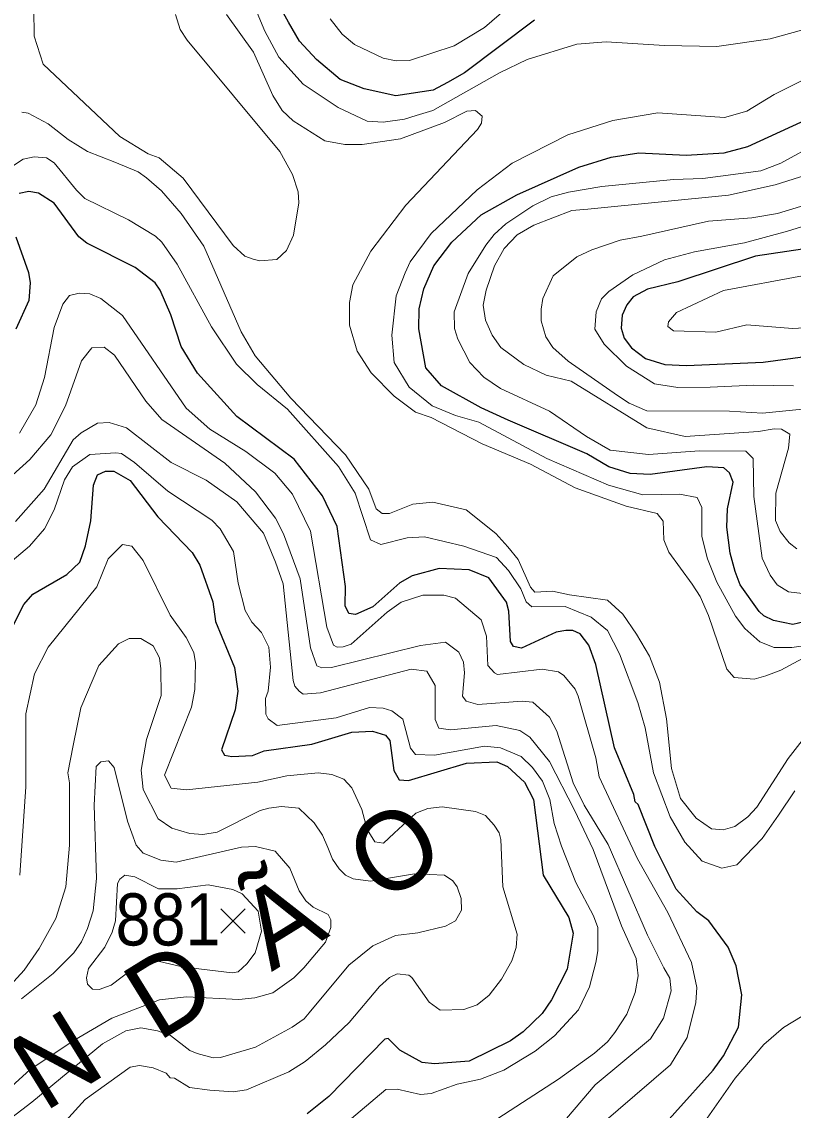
# Model space of a CAD drawing. Extents: x 294.2 to 320.3, y 7482.7 to 7510.7.
# Drawn here: x 309.219 to 310.402, y 7487.757 to 7489.428 of the extents above; entities that cross this region are included whole.
import ezdxf
from ezdxf.enums import TextEntityAlignment as Align

# ---------------------------------------------------------------- set-up
doc = ezdxf.new("R2010")
doc.units = 0
doc.header["$LTSCALE"] = 0.032
for name, color, linetype, lineweight in [('1', 7, 'Continuous', 25), ('2', 7, 'Continuous', 13), ('21', 7, 'Continuous', 25)]:
    doc.layers.add(name, color=color, linetype=linetype, lineweight=lineweight)
doc.layers.add('61', color=7, linetype='Continuous')

msp = doc.modelspace()

# ---------------------------------------------------------------- linework, layer by layer
at = {"layer": '1'}
for points in [[(310.0055, 7489.4301), (309.898, 7489.3492), (309.8721, 7489.3342), (309.8501, 7489.3224), (309.7928, 7489.3138), (309.7443, 7489.3248), (309.7074, 7489.3389), (309.6712, 7489.3696), (309.6453, 7489.3979), (309.6282, 7489.427), (309.6154, 7489.45)], [(310.4276, 7488.5089), (310.4016, 7488.5026), (310.372, 7488.5089), (310.3573, 7488.5159), (310.3503, 7488.5229), (310.321, 7488.5638), (310.3133, 7488.5842), (310.3056, 7488.6123), (310.3005, 7488.6519), (310.3018, 7488.68), (310.3101, 7488.7212), (310.3046, 7488.7353), (310.296, 7488.7432), (310.27, 7488.7447), (310.1831, 7488.7329), (310.1524, 7488.7345), (310.1194, 7488.7447), (310.086, 7488.7644), (309.9653, 7488.8163), (309.9236, 7488.8352), (309.8631, 7488.869), (309.8387, 7488.8965), (309.8281, 7488.9563), (309.8289, 7488.987), (309.836, 7489.0177), (309.8509, 7489.0531), (309.8785, 7489.0892), (309.9235, 7489.1316), (309.9785, 7489.1622), (310.0734, 7489.2047), (310.1229, 7489.2196), (310.1654, 7489.2267), (310.2382, 7489.2227), (310.2963, 7489.2267), (310.3329, 7489.2361), (310.4519, 7489.2911)], [(310.1618, 7487.6878), (310.2794, 7487.819), (310.2954, 7487.841), (310.3184, 7487.885), (310.3235, 7487.9347), (310.3146, 7487.9789), (310.3025, 7488.0076), (310.2731, 7488.0479), (310.2546, 7488.0619), (310.2226, 7488.0964), (310.19, 7488.1622), (310.1645, 7488.2266), (310.1601, 7488.2305), (310.1581, 7488.242), (310.1281, 7488.3135), (310.0995, 7488.4415), (310.0889, 7488.4711), (310.0756, 7488.4883), (310.0645, 7488.4937), (310.0534, 7488.4937), (310.039, 7488.491), (309.9857, 7488.4663), (309.9735, 7488.469), (309.9685, 7488.4765), (309.9663, 7488.5233), (309.9624, 7488.5372), (309.9353, 7488.5743), (309.9054, 7488.5867), (309.8593, 7488.5888), (309.8177, 7488.5775), (309.7988, 7488.5667), (309.7575, 7488.5299), (309.7308, 7488.518), (309.7208, 7488.5196), (309.7153, 7488.5315), (309.7158, 7488.5611), (309.703, 7488.653), (309.6805, 7488.7004), (309.6369, 7488.7565), (309.5492, 7488.8221), (309.4886, 7488.8882), (309.4636, 7488.9291), (309.4476, 7488.978), (309.4316, 7489.0157), (309.4238, 7489.027), (309.3933, 7489.0507), (309.3189, 7489.0877), (309.3067, 7489.0974), (309.269, 7489.1495), (309.2446, 7489.1646), (309.2302, 7489.1672), (309.2152, 7489.164)], [(309.21, 7489.0978), (309.2295, 7489.0429), (309.2322, 7489.0268), (309.23, 7488.9999), (309.21, 7488.9557)], [(310.4405, 7489.0824), (310.3446, 7489.0677), (310.2252, 7489.0286), (310.1788, 7489.0172), (310.1571, 7489.0055), (310.147, 7488.9931), (310.14, 7488.9776), (310.1384, 7488.9575), (310.1431, 7488.9419), (310.1543, 7488.9272), (310.176, 7488.9109), (310.2055, 7488.9016), (310.2389, 7488.9001), (310.3562, 7488.9054), (310.4853, 7488.9225)], [(309.2025, 7488.4938), (309.2225, 7488.5336), (309.2363, 7488.5492), (309.2882, 7488.5793), (309.3081, 7488.5982), (309.317, 7488.6234), (309.325, 7488.6617), (309.3289, 7488.7165), (309.3355, 7488.7326), (309.3477, 7488.738), (309.3605, 7488.738), (309.3854, 7488.7235), (309.4279, 7488.6681), (309.4806, 7488.6133), (309.4922, 7488.594), (309.5122, 7488.5375), (309.5164, 7488.5073), (309.5455, 7488.4369), (309.5505, 7488.4004), (309.5466, 7488.3719), (309.5253, 7488.3103), (309.5303, 7488.3022), (309.5414, 7488.3001), (309.573, 7488.3017), (309.591, 7488.3087), (309.6642, 7488.3189), (309.7255, 7488.3377), (309.7571, 7488.3393), (309.7768, 7488.3329), (309.7835, 7488.3248), (309.7896, 7488.2785), (309.7979, 7488.2646), (309.8123, 7488.2635), (309.9013, 7488.2898), (309.9476, 7488.292), (309.9643, 7488.285), (309.9904, 7488.2608), (310.0042, 7488.2344), (310.0188, 7488.1183), (310.058, 7488.0533), (310.0646, 7488.0291), (310.0555, 7487.9737), (310.0316, 7487.9269), (310.0175, 7487.9059), (309.9881, 7487.8779), (309.9687, 7487.8639), (309.9051, 7487.8328), (309.8524, 7487.8284), (309.8333, 7487.8306), (309.7989, 7487.8494), (309.7812, 7487.8677), (309.7762, 7487.8666), (309.6902, 7487.7785), (309.6567, 7487.7517)]]:
    msp.add_lwpolyline(points, dxfattribs=at)
at = {"layer": '2'}
for points in [[(309.9775, 7489.4608), (309.9289, 7489.4187), (309.8823, 7489.3906), (309.814, 7489.3682), (309.7936, 7489.3676), (309.7732, 7489.372), (309.7297, 7489.3925), (309.7106, 7489.4085), (309.6921, 7489.4321)], [(309.2375, 7489.4474), (309.2381, 7489.4053), (309.2521, 7489.3625), (309.3696, 7489.2514), (309.4131, 7489.2252), (309.4297, 7489.2188), (309.4666, 7489.1875), (309.5433, 7489.0841), (309.5612, 7489.0678), (309.574, 7489.0635), (309.5845, 7489.0608), (309.6101, 7489.063), (309.625, 7489.0764), (309.6359, 7489.1001), (309.6441, 7489.1499)], [(309.5752, 7489.4538), (309.5918, 7489.413), (309.6135, 7489.3733), (309.6505, 7489.3318), (309.7042, 7489.2961), (309.7489, 7489.275), (309.7732, 7489.2737), (309.8064, 7489.2782), (309.8242, 7489.2839), (309.8498, 7489.2916), (309.9519, 7489.3491), (309.9941, 7489.3695), (310.0707, 7489.3931), (310.1154, 7489.397), (310.2048, 7489.3912), (310.2852, 7489.3899), (310.3669, 7489.4014)], [(309.6441, 7489.1499), (309.6429, 7489.1665), (309.6346, 7489.1933), (309.6148, 7489.2284), (309.473, 7489.3995), (309.4622, 7489.4155), (309.4551, 7489.4385)], [(309.823, 7488.8287), (309.7904, 7488.853), (309.7552, 7488.8887), (309.7335, 7488.9219), (309.722, 7488.9622), (309.722, 7488.9967), (309.7271, 7489.0241), (309.7546, 7489.0758), (309.8083, 7489.1461), (309.9181, 7489.2622), (309.9245, 7489.2718), (309.9251, 7489.2827), (309.9149, 7489.2916), (309.9015, 7489.2903), (309.8676, 7489.2731), (309.8, 7489.2482), (309.7412, 7489.2392), (309.7144, 7489.2392), (309.6838, 7489.245), (309.6352, 7489.2757), (309.6186, 7489.2916), (309.604, 7489.3146), (309.5746, 7489.381), (309.5331, 7489.4385)], [(310.3669, 7489.4014), (310.4321, 7489.4193), (310.4436, 7489.4187), (310.4652, 7489.3944), (310.4761, 7489.3893), (310.4787, 7489.3791), (310.4748, 7489.3734)], [(310.4346, 7489.3465), (310.3733, 7489.3159), (310.3312, 7489.2903), (310.2967, 7489.2808), (310.1945, 7489.2878), (310.1256, 7489.2763), (310.0566, 7489.254), (309.9711, 7489.2105), (309.9174, 7489.1697), (309.8472, 7489.1026), (309.8146, 7489.0592), (309.807, 7489.0426), (309.7935, 7489.0069), (309.7866, 7488.9469), (309.7904, 7488.9047), (309.8134, 7488.867), (309.8485, 7488.8383), (309.8842, 7488.8236), (309.92, 7488.8134), (310.0247, 7488.7572), (310.1192, 7488.7164), (310.1716, 7488.7016), (310.2278, 7488.7029), (310.2552, 7488.6978), (310.2622, 7488.6825), (310.2622, 7488.6378), (310.2711, 7488.6034), (310.2852, 7488.5676), (310.3139, 7488.5153), (310.328, 7488.4967), (310.3509, 7488.4763), (310.3733, 7488.4674), (310.4001, 7488.4674), (310.4257, 7488.4712)], [(309.219, 7489.289), (309.2292, 7489.2872), (309.2598, 7489.2712), (309.2904, 7489.2469), (309.3198, 7489.2284), (309.362, 7489.2124), (309.3977, 7489.1971), (309.4105, 7489.1882), (309.4335, 7489.1684), (309.4635, 7489.1333), (309.4986, 7489.0835), (309.5554, 7488.952), (309.5771, 7488.9149), (309.632, 7488.8498), (309.7156, 7488.763), (309.7514, 7488.7106), (309.7629, 7488.68), (309.7719, 7488.673), (309.7834, 7488.673), (309.8191, 7488.6876), (309.8498, 7488.6902), (309.9008, 7488.6787), (309.9461, 7488.6423), (309.9647, 7488.6219), (309.9804, 7488.6023), (309.9994, 7488.56), (310.0063, 7488.5522), (310.0333, 7488.5539), (310.0591, 7488.5483), (310.1176, 7488.5402), (310.1412, 7488.5185), (310.1619, 7488.4878), (310.1817, 7488.454), (310.1971, 7488.4144), (310.2079, 7488.3582), (310.2156, 7488.2816), (310.2297, 7488.2356), (310.2533, 7488.2056), (310.2769, 7488.189), (310.2948, 7488.1877), (310.3127, 7488.1928), (310.3325, 7488.2075), (310.3465, 7488.2222), (310.3944, 7488.2969), (310.4269, 7488.3384)], [(309.904, 7489.0414), (309.9309, 7489.0848), (309.9436, 7489.1014), (309.9615, 7489.1173), (310.003, 7489.1454), (310.0311, 7489.1588), (310.0579, 7489.1659), (310.109, 7489.1748), (310.2188, 7489.1856), (310.2635, 7489.1869), (310.3529, 7489.1991), (310.3835, 7489.2105), (310.441, 7489.2425)], [(309.2005, 7489.2028), (309.2215, 7489.2169), (309.2381, 7489.2201), (309.2572, 7489.2188)], [(309.2572, 7489.2188), (309.2687, 7489.2112), (309.3032, 7489.169), (309.316, 7489.1563), (309.383, 7489.1237), (309.4245, 7489.0988), (309.4341, 7489.0892)], [(310.063, 7489.1378), (310.0873, 7489.1403), (310.3031, 7489.1613), (310.3746, 7489.1773), (310.4218, 7489.192)], [(310.4538, 7489.1562), (310.3784, 7489.1333), (310.3388, 7489.1269), (310.2724, 7489.1218), (310.1703, 7489.0988), (310.1371, 7489.0924), (310.0937, 7489.0777), (310.0707, 7489.0669), (310.0343, 7489.0375), (310.0183, 7489.0031), (310.0157, 7488.9865), (310.0157, 7488.9686), (310.0228, 7488.9443), (310.0336, 7488.9277), (310.0573, 7488.9066), (310.1326, 7488.8542), (310.1508, 7488.8424), (310.1778, 7488.8307), (310.3044, 7488.83), (310.3554, 7488.8268), (310.427, 7488.8344)], [(309.927, 7488.9928), (309.9315, 7489.0158), (309.9442, 7489.0529), (309.9589, 7489.0796), (309.9787, 7489.1007), (310.0043, 7489.1154), (310.063, 7489.1378)], [(310.501, 7489.1396), (310.3938, 7489.1064), (310.3274, 7489.0886), (310.2507, 7489.0745), (310.2048, 7489.0624), (310.1562, 7489.0394), (310.1198, 7489.0139), (310.1083, 7489.0024), (310.1, 7488.9826), (310.0981, 7488.9558)], [(309.4341, 7489.0892), (309.4577, 7489.0554), (309.5101, 7488.9596), (309.5484, 7488.9021), (309.5803, 7488.8709), (309.6269, 7488.8332), (309.7048, 7488.7451), (309.7304, 7488.7042), (309.754, 7488.6327), (309.7699, 7488.6257), (309.8102, 7488.6359), (309.837, 7488.6372), (309.897, 7488.6231), (309.9474, 7488.6053), (309.9659, 7488.5855), (309.9845, 7488.5574), (309.9927, 7488.5376), (310.0017, 7488.5299), (310.0528, 7488.5305), (310.0924, 7488.5139), (310.1173, 7488.4935), (310.1358, 7488.4578), (310.1639, 7488.3831), (310.1753, 7488.3441), (310.1881, 7488.2752), (310.2137, 7488.2075), (310.236, 7488.1685), (310.2628, 7488.1398), (310.2929, 7488.129), (310.3159, 7488.1341), (310.3548, 7488.1743), (310.3797, 7488.2101), (310.4046, 7488.2477)], [(309.9532, 7488.8651), (309.9277, 7488.8824), (309.9066, 7488.9047), (309.888, 7488.9405), (309.8829, 7488.9571), (309.8823, 7488.9826), (309.904, 7489.0414)], [(310.4282, 7488.9583), (310.4014, 7488.957), (310.3312, 7488.9628), (310.2839, 7488.9513), (310.2188, 7488.9532), (310.2099, 7488.9602), (310.2111, 7488.9673), (310.2233, 7488.9813), (310.2954, 7489.0152), (310.4167, 7489.0375)], [(310.1635, 7488.1431), (310.1045, 7488.2688), (310.0994, 7488.2982), (310.0726, 7488.3927), (310.0681, 7488.4035), (310.0503, 7488.4246), (310.0426, 7488.4303), (310.0171, 7488.4342), (309.9487, 7488.4258), (309.9443, 7488.4284), (309.934, 7488.4399), (309.9321, 7488.4846), (309.9238, 7488.5101), (309.8842, 7488.5433), (309.8664, 7488.5478), (309.8344, 7488.5478), (309.8012, 7488.5369), (309.7795, 7488.5216), (309.7246, 7488.4724), (309.7119, 7488.4686), (309.7029, 7488.468), (309.6972, 7488.4712), (309.687, 7488.4987), (309.6619, 7488.6459), (309.6342, 7488.7029), (309.6074, 7488.735), (309.5627, 7488.7682), (309.5075, 7488.8025), (309.4711, 7488.8345), (309.3734, 7488.9769), (309.3403, 7489.003), (309.3237, 7489.0101), (309.3071, 7489.0113), (309.2924, 7489.0075), (309.2822, 7488.9941), (309.2687, 7488.9584), (309.2541, 7488.8817), (309.2406, 7488.8396), (309.2158, 7488.7962)], [(310.4078, 7488.6186), (310.3963, 7488.6282), (310.3822, 7488.6455), (310.3752, 7488.6621), (310.3758, 7488.7042), (310.395, 7488.7732), (310.3969, 7488.7949), (310.3842, 7488.8025), (310.3733, 7488.8032), (310.3491, 7488.7987), (310.2367, 7488.791), (310.1779, 7488.8045), (310.0617, 7488.876), (310.0234, 7488.8855), (309.989, 7488.9015), (309.9538, 7488.9277), (309.9404, 7488.9469), (309.9302, 7488.9698), (309.927, 7488.9928)], [(310.0981, 7488.9558), (310.1122, 7488.9328), (310.1467, 7488.8989), (310.1894, 7488.8722), (310.2252, 7488.8664), (310.275, 7488.867), (310.3414, 7488.8702)], [(309.2049, 7488.7317), (309.2317, 7488.7559), (309.2636, 7488.7936), (309.286, 7488.8383), (309.3109, 7488.9072), (309.3268, 7488.9271), (309.3454, 7488.9283), (309.3613, 7488.9162), (309.4092, 7488.8453), (309.4341, 7488.8172), (309.5305, 7488.7502), (309.5777, 7488.7061), (309.6084, 7488.6659), (309.6206, 7488.6417), (309.6461, 7488.5727), (309.662, 7488.4667), (309.6716, 7488.4393), (309.6793, 7488.436), (309.694, 7488.4367), (309.8306, 7488.4705), (309.8689, 7488.4756), (309.8893, 7488.4603), (309.8964, 7488.445), (309.8983, 7488.4284), (309.8951, 7488.3927), (309.9009, 7488.385), (309.9187, 7488.3799), (309.9864, 7488.385), (310.003, 7488.3837), (310.0285, 7488.3607), (310.04, 7488.339), (310.0649, 7488.2599), (310.0815, 7488.2254), (310.1186, 7488.1654), (310.1786, 7488.0262), (310.2041, 7487.9757), (310.2131, 7487.9598), (310.2149, 7487.9406), (310.2034, 7487.8985), (310.1837, 7487.8672), (310.0988, 7487.7963), (310.0458, 7487.7344)], [(310.4167, 7488.5504), (310.395, 7488.5529), (310.3777, 7488.5637), (310.3669, 7488.5784), (310.3548, 7488.6046), (310.342, 7488.6991), (310.3408, 7488.7572), (310.3299, 7488.7687), (310.2584, 7488.7693), (310.1805, 7488.7636), (310.1218, 7488.77), (310.0854, 7488.791), (310.0285, 7488.83), (309.9532, 7488.8651)], [(310.3414, 7488.8702), (310.4027, 7488.8689)], [(310.1939, 7488.673), (310.146, 7488.6844), (310.0681, 7488.7125), (309.9992, 7488.7489), (309.9251, 7488.7802), (309.8472, 7488.8204), (309.823, 7488.8287)], [(309.9494, 7487.7446), (310.0426, 7487.8052), (310.0975, 7487.8448), (310.1173, 7487.8621), (310.1288, 7487.8768), (310.1473, 7487.9049), (310.16, 7487.9381), (310.1645, 7487.9636), (310.1613, 7487.9904), (310.139, 7488.0402), (310.0956, 7488.1577), (310.0668, 7488.2177), (310.0285, 7488.2924), (309.9985, 7488.3301), (309.9832, 7488.3403), (309.9468, 7488.3479), (309.8766, 7488.3409), (309.8587, 7488.3435), (309.853, 7488.3569), (309.853, 7488.4093), (309.8402, 7488.431), (309.8166, 7488.4342), (309.6774, 7488.3977), (309.6506, 7488.3959), (309.6448, 7488.4003), (309.6378, 7488.4079), (309.6352, 7488.4169), (309.6199, 7488.5651), (309.6084, 7488.5982), (309.5899, 7488.6429), (309.549, 7488.6908), (309.5018, 7488.724), (309.4481, 7488.7514), (309.3798, 7488.8045), (309.353, 7488.8127), (309.3352, 7488.8115), (309.3102, 7488.7968), (309.2981, 7488.7859), (309.2534, 7488.7106), (309.2094, 7488.6608)], [(310.0356, 7488.1973), (310.0292, 7488.2343), (310.0177, 7488.2624), (310.0024, 7488.2834), (309.9851, 7488.3001), (309.9532, 7488.3135), (309.9289, 7488.316), (309.8523, 7488.302), (309.8229, 7488.3032), (309.8152, 7488.3128), (309.8038, 7488.3575), (309.7865, 7488.3703), (309.7732, 7488.3741), (309.7527, 7488.3754), (309.7016, 7488.3594), (309.611, 7488.3479), (309.5969, 7488.3582), (309.5937, 7488.3652), (309.5931, 7488.3894), (309.5969, 7488.4003), (309.6007, 7488.4374), (309.5982, 7488.468), (309.5867, 7488.4903), (309.572, 7488.5063), (309.5618, 7488.5241), (309.5509, 7488.5663), (309.5439, 7488.6149), (309.5235, 7488.6493), (309.5107, 7488.6627), (309.443, 7488.7074), (309.392, 7488.7515), (309.3722, 7488.7649), (309.3633, 7488.7662), (309.3237, 7488.7636), (309.2968, 7488.7445), (309.2847, 7488.7247), (309.2687, 7488.6787), (309.2541, 7488.6493), (309.2311, 7488.6231), (309.1838, 7488.5836)], [(310.4499, 7488.4686), (310.3835, 7488.4329), (310.3606, 7488.4239), (310.3427, 7488.4188), (310.312, 7488.4214), (310.3005, 7488.4342), (310.2724, 7488.5165), (310.2596, 7488.5459), (310.2475, 7488.5644), (310.2118, 7488.6136), (310.2041, 7488.6327), (310.2028, 7488.6615), (310.1939, 7488.673)], [(309.2164, 7488.1181), (309.2253, 7488.2535), (309.2253, 7488.3659), (309.2387, 7488.4271), (309.2598, 7488.468), (309.3345, 7488.5605), (309.3517, 7488.6034), (309.3734, 7488.6257), (309.3881, 7488.6231), (309.4053, 7488.6008), (309.4469, 7488.5172), (309.4711, 7488.4827), (309.4832, 7488.4597), (309.4858, 7488.4437), (309.4845, 7488.4029), (309.4794, 7488.3761), (309.4379, 7488.2713), (309.4481, 7488.2516), (309.4718, 7488.249), (309.5812, 7488.2609), (309.6256, 7488.2707), (309.6738, 7488.2753), (309.6949, 7488.2726), (309.7131, 7488.2656), (309.7253, 7488.2522), (309.7406, 7488.219), (309.7488, 7488.1884), (309.7604, 7488.1692), (309.7738, 7488.1673), (309.7904, 7488.1826), (309.8236, 7488.2132), (309.8421, 7488.2202), (309.8638, 7488.2228), (309.9149, 7488.2158), (309.9302, 7488.2094)], [(309.1799, 7487.9258), (309.2227, 7487.9725), (309.2457, 7488.0058), (309.2713, 7488.0517), (309.2866, 7488.1002), (309.2924, 7488.1641), (309.2924, 7488.2599), (309.2898, 7488.2752), (309.298, 7488.3172), (309.3096, 7488.3748), (309.3371, 7488.4399), (309.3677, 7488.4731), (309.3837, 7488.4814), (309.4016, 7488.4814), (309.4207, 7488.4699), (309.4303, 7488.4514), (309.4322, 7488.4348), (309.4328, 7488.3939), (309.4105, 7488.3263), (309.4024, 7488.279), (309.4053, 7488.2496), (309.4283, 7488.2043), (309.4494, 7488.1903), (309.4768, 7488.1821), (309.4968, 7488.1805), (309.519, 7488.1843), (309.5848, 7488.2171), (309.5982, 7488.2209), (309.6174, 7488.2235), (309.6442, 7488.2209), (309.6678, 7488.1985), (309.6806, 7488.1794), (309.6888, 7488.1603), (309.6959, 7488.1424), (309.7061, 7488.1277), (309.7157, 7488.1181), (309.7272, 7488.1124), (309.754, 7488.1091), (309.8217, 7488.12), (309.8676, 7488.1181), (309.8804, 7488.1092), (309.8868, 7488.1002), (309.8931, 7488.0824), (309.8938, 7488.0645), (309.8842, 7488.0478), (309.8689, 7488.0396), (309.8268, 7488.0294), (309.7923, 7488.0255), (309.7578, 7488.0095), (309.7208, 7487.9802), (309.6601, 7487.9067), (309.6525, 7487.8978), (309.6339, 7487.8851), (309.5778, 7487.8544), (309.5241, 7487.8384), (309.5127, 7487.8378), (309.4884, 7487.8442), (309.4769, 7487.8493), (309.4475, 7487.8723), (309.4271, 7487.8793), (309.4016, 7487.8838), (309.3786, 7487.8793), (309.3428, 7487.8595), (309.2347, 7487.7696), (309.1793, 7487.7276)], [(309.2189, 7487.9285), (309.2675, 7487.9674), (309.2988, 7487.9987), (309.3109, 7488.016), (309.3198, 7488.0364), (309.3287, 7488.0632), (309.3338, 7488.113), (309.33, 7488.2254), (309.3334, 7488.2846), (309.3406, 7488.2921), (309.3522, 7488.2937), (309.3611, 7488.2835), (309.3811, 7488.2011), (309.3945, 7488.1641), (309.4054, 7488.152), (309.4322, 7488.1411), (309.4558, 7488.1379), (309.5561, 7488.1609), (309.5778, 7488.1622), (309.6078, 7488.1547), (309.6301, 7488.129), (309.6448, 7488.0939), (309.6548, 7488.0788), (309.6659, 7488.0691), (309.6892, 7488.0578), (309.6931, 7488.0497), (309.6933, 7488.0377), (309.685, 7488.0153), (309.6518, 7487.9757), (309.6365, 7487.9604), (309.604, 7487.9374), (309.5765, 7487.9298), (309.5522, 7487.9272), (309.4718, 7487.9316), (309.4303, 7487.9266), (309.3575, 7487.8985), (309.2978, 7487.8637), (309.2317, 7487.8193), (309.1583, 7487.7535)], [(309.9302, 7488.2094), (309.9436, 7488.1947), (309.9513, 7488.1832), (309.9538, 7488.173), (309.957, 7488.1002), (309.9787, 7488.0275), (309.9774, 7488.007)], [(310.0994, 7487.984), (310.1026, 7488.0019), (310.1026, 7488.0377), (310.0962, 7488.0556), (310.0688, 7488.1066), (310.0471, 7488.1628), (310.0356, 7488.1973)], [(310.2399, 7487.8691), (310.2532, 7487.9227), (310.2545, 7487.9457), (310.2463, 7487.984), (310.2098, 7488.0607), (310.1635, 7488.1431)], [(309.9774, 7488.007), (309.971, 7487.9866), (309.9551, 7487.9585), (309.9359, 7487.9342), (309.9175, 7487.9189), (309.897, 7487.9119), (309.8606, 7487.9112), (309.844, 7487.9234), (309.8172, 7487.961), (309.8127, 7487.9648), (309.795, 7487.9666), (309.7833, 7487.9612), (309.7678, 7487.9472), (309.7214, 7487.8921), (309.685, 7487.8576), (309.6537, 7487.832), (309.6288, 7487.8161), (309.5637, 7487.7886), (309.5433, 7487.7855), (309.5075, 7487.788)], [(309.6921, 7487.7169), (309.7776, 7487.7893), (309.7949, 7487.7899), (309.8306, 7487.7816), (309.8472, 7487.7829), (309.8868, 7487.7976), (309.9226, 7487.8052), (309.9583, 7487.8187), (310.0068, 7487.848), (310.0362, 7487.8716), (310.0732, 7487.9113), (310.0898, 7487.947), (310.0994, 7487.984)], [(310.4161, 7487.9017), (310.3873, 7487.8844), (310.3574, 7487.8582), (310.3133, 7487.8065), (310.199, 7487.6431)], [(309.837, 7487.6201), (309.9009, 7487.5984), (309.9347, 7487.6003), (309.9538, 7487.6105), (310.0247, 7487.6641), (310.2143, 7487.8269), (310.2399, 7487.8691)], [(309.5075, 7487.788), (309.4762, 7487.7925), (309.4533, 7487.8065), (309.4469, 7487.8071), (309.4405, 7487.8142), (309.4205, 7487.8223), (309.3999, 7487.8261), (309.3855, 7487.8234), (309.3162, 7487.7739), (309.2862, 7487.7406)]]:
    msp.add_lwpolyline(points, dxfattribs=at)
msp.add_lwpolyline([(309.5643, 7487.982), (309.5509, 7487.9699), (309.542, 7487.9681), (309.4654, 7487.9776), (309.4284, 7487.9859), (309.4028, 7487.9847), (309.3562, 7487.9495), (309.3377, 7487.9425), (309.3275, 7487.9431), (309.3202, 7487.9506), (309.3185, 7487.9608), (309.3217, 7487.9751), (309.3467, 7488.0076), (309.3577, 7488.0308), (309.3627, 7488.048), (309.3661, 7488.1051), (309.3694, 7488.112), (309.3773, 7488.1181), (309.3926, 7488.1155), (309.429, 7488.097), (309.4573, 7488.097), (309.505, 7488.1035), (309.5427, 7488.096), (309.5572, 7488.0895), (309.5818, 7488.0627), (309.5867, 7488.032), (309.5771, 7487.9987)], close=True, dxfattribs=at)
at = {"layer": '21'}
for p, q in [((309.5245, 7488.0666), (309.562, 7488.0291)), ((309.562, 7488.0666), (309.5245, 7488.0291))]:
    msp.add_line(p, q, dxfattribs=at)

# ---------------------------------------------------------------- texts
at = {"layer": '61'}
msp.add_text('F  U  N  D  Ã  O', height=0.12, rotation=31.751, dxfattribs=at).set_placement((309.3975, 7487.8427), align=Align.CENTER)
at = {"layer": '61', "width": 0.9}
msp.add_text('881', height=0.08, dxfattribs=at).set_placement((309.4434, 7488.0102), align=Align.CENTER)

doc.saveas('drawing.dxf')
